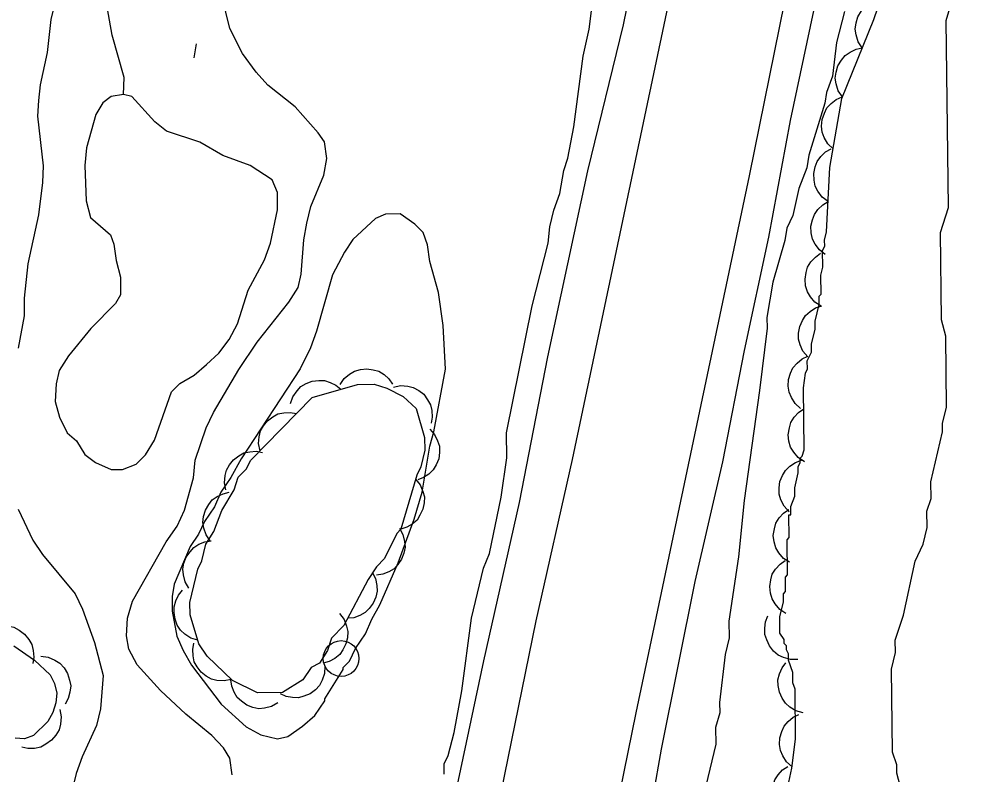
# Model space of a CAD drawing. Extents: x 282461 to 284471, y 5554090 to 5557646.
# Drawn here: x 283539.5 to 283592.3, y 5556943.7 to 5556986 of the extents above; entities that cross this region are included whole.
import ezdxf

# ---------------------------------------------------------------- set-up
doc = ezdxf.new("R2010")
doc.units = 0
for name, color, linetype in [('Niveau 2', 7, 'Continuous'), ('Niveau 21', 7, 'Continuous'), ('Niveau 3', 7, 'Continuous'), ('Niveau 36', 7, 'Continuous'), ('Niveau 4', 7, 'Continuous'), ('Niveau 44', 7, 'Continuous'), ('Niveau 7', 7, 'Continuous')]:
    doc.layers.add(name, color=color, linetype=linetype)

msp = doc.modelspace()

# ---------------------------------------------------------------- linework, layer by layer
at = {"layer": 'Niveau 2'}
for points in [[(283590.55, 5556936.39), (283588.61, 5556943.81), (283588.6, 5556944.27), (283588.36, 5556944.97), (283588.31, 5556949.62), (283588.53, 5556950.55), (283588.52, 5556951.25), (283588.97, 5556952.65), (283589.63, 5556955.67), (283590.08, 5556956.61), (283590.31, 5556957.54), (283590.29, 5556958.47), (283590.52, 5556959.17), (283590.51, 5556960.1), (283591.17, 5556962.9), (283591.17, 5556963.36), (283591.39, 5556964.29), (283591.34, 5556968.25), (283591.1, 5556969.17), (283591.04, 5556974.05), (283591.49, 5556975.45), (283591.37, 5556985.91), (283592.26, 5556988.94)], [(283563.27, 5556943.74), (283563.26, 5556944.33), (283563.49, 5556944.79), (283563.82, 5556946.08), (283564.26, 5556948.4), (283564.79, 5556952.48), (283565.46, 5556955.28), (283565.8, 5556956.09), (283566.46, 5556959.24), (283566.78, 5556961.45), (283566.76, 5556962.84), (283568.19, 5556969.95), (283569.08, 5556973.45), (283569.19, 5556974.38), (283569.41, 5556975.31), (283569.74, 5556976.24), (283569.96, 5556977.52), (283570.19, 5556978.22), (283570.52, 5556979.97), (283571.05, 5556983.93), (283571.38, 5556985.44), (283571.59, 5556987.07)], [(283585.67, 5556986.42), (283585.22, 5556984.68), (283585.01, 5556982.81), (283584.67, 5556981.88), (283584.57, 5556981.3), (283583.67, 5556978.38), (283583.56, 5556977.68), (283583.11, 5556976.52), (283582.78, 5556975), (283582.44, 5556974.3), (283582.33, 5556973.6), (283581.66, 5556971.27), (283581.33, 5556969.29), (283581.34, 5556968.71), (283580.92, 5556965.22), (283580.06, 5556959.05), (283579.75, 5556955.91), (283579.21, 5556952.3), (283579.22, 5556951.37), (283579, 5556950.44), (283578.68, 5556947.76), (283578.69, 5556947.18), (283578.46, 5556946.36), (283578.47, 5556945.43), (283577.92, 5556943.1)], [(283557.62, 5556949.61), (283557.62, 5556949.72), (283557.96, 5556950.07), (283558.3, 5556950.78), (283558.87, 5556951.6), (283559.21, 5556952.41), (283559.67, 5556953.23), (283560.69, 5556955.57), (283561.59, 5556958.02), (283562.04, 5556959.53), (283562.47, 5556962.1), (283562.69, 5556962.91), (283563.35, 5556966.41), (283563.21, 5556968.85), (283562.95, 5556970.7), (283562.47, 5556972.44), (283562.34, 5556973.37), (283562.1, 5556974.06), (283561.63, 5556974.52), (283560.81, 5556975.09), (283559.99, 5556975.08), (283559.42, 5556974.84), (283558.15, 5556973.67), (283557.69, 5556972.96), (283557.01, 5556971.68), (283556.12, 5556968.53), (283555.78, 5556967.6), (283555.21, 5556966.43), (283551.9, 5556961.39), (283551.33, 5556960.34), (283550.76, 5556959.52), (283550.42, 5556958.7), (283549.85, 5556957.88), (283549.51, 5556957.18), (283549.05, 5556956.48), (283548.15, 5556954.37), (283548.04, 5556953.68), (283548.05, 5556952.86), (283548.3, 5556951.47), (283548.65, 5556950.66), (283549.13, 5556949.85), (283550.78, 5556947.67), (283552.19, 5556946.4), (283553.01, 5556945.95), (283553.94, 5556945.73), (283554.52, 5556945.85), (283555.33, 5556946.44), (283556.02, 5556947.03), (283556.59, 5556947.85), (283556.59, 5556947.97), (283557.62, 5556949.61)]]:
    msp.add_lwpolyline(points, dxfattribs=at)
at = {"layer": 'Niveau 21'}
for points in [[(283576.74, 5557003.6), (283576.52, 5557002.21), (283575.15, 5556994.81), (283573.28, 5556985.67), (283571.29, 5556977.51), (283569.05, 5556967.09), (283567.46, 5556958.94), (283565.47, 5556950.09), (283562.05, 5556934.01), (283559.59, 5556921.26), (283558.37, 5556915.5), (283555.06, 5556896.11)], [(283532.51, 5556746.48), (283533.61, 5556757.06), (283534.72, 5556766.37), (283535.95, 5556775.73), (283537.78, 5556787.89), (283541.66, 5556811.54), (283545.79, 5556834.34), (283547.71, 5556844.41), (283549.72, 5556856.11), (283557.56, 5556898.03), (283564.31, 5556932.2), (283568.41, 5556952.33), (283570.45, 5556961.36), (283576.23, 5556988.79), (283577.59, 5556995.66), (283578.84, 5557002.53), (283578.96, 5557003.25)], [(283560.84, 5556880.1), (283566.77, 5556911.26), (283569.08, 5556922.96), (283574.02, 5556947.18), (283580.35, 5556977.22), (283585.13, 5557000.8), (283585.38, 5557002.24)], [(283566.74, 5556899.1), (283568.11, 5556906.32), (283570.21, 5556918.94), (283574.5, 5556939.85), (283575.43, 5556945.14), (283577.31, 5556954.52), (283578.86, 5556961.22), (283580.07, 5556967.45), (283581.44, 5556973.8), (283582.65, 5556980.32), (283584.7, 5556989.99), (283587.05, 5557001.98)]]:
    msp.add_lwpolyline(points, dxfattribs=at)
at = {"layer": 'Niveau 3'}
msp.add_line((283549.28, 5556983.82), (283549.4, 5556984.61), dxfattribs=at)
at = {"layer": 'Niveau 36'}
msp.add_circle((283557.499, 5556950.217), 1, dxfattribs=at)
at = {"layer": 'Niveau 4'}
for points in [[(283545.31, 5556981.78), (283545.36, 5556982.72), (283544.69, 5556985.09), (283544.38, 5556986.77), (283544.22, 5556990.44), (283544.03, 5556992.06), (283543.78, 5556993.34), (283543.36, 5556994.55), (283542.65, 5556996), (283542.34, 5556997.68), (283541.15, 5556999.53), (283540.85, 5557000.22), (283540.61, 5557000.92), (283540.18, 5557003.12), (283540.03, 5557006.2), (283540.36, 5557007.83), (283540.78, 5557009.26)], [(283550.88, 5556978.36), (283549.59, 5556979.1), (283547.72, 5556979.72), (283547.08, 5556980.24), (283545.78, 5556981.67), (283545.31, 5556981.78), (283544.62, 5556981.66), (283544.16, 5556981.31), (283543.76, 5556980.66), (283543.25, 5556978.79), (283543.15, 5556977.81), (283543.23, 5556975.83), (283543.47, 5556974.9), (283544.59, 5556973.93), (283544.77, 5556973.41), (283544.9, 5556972.48), (283545.14, 5556971.55), (283545.15, 5556970.56), (283544.87, 5556970.09), (283543.49, 5556968.68), (283542.23, 5556967.15), (283541.71, 5556966.33), (283541.55, 5556965.58), (283541.5, 5556964.59), (283541.74, 5556963.72), (283542.16, 5556962.85), (283542.69, 5556962.39), (283543.16, 5556961.64), (283543.75, 5556961.18), (283544.63, 5556960.79), (283545.27, 5556960.79), (283546.02, 5556961.09), (283546.54, 5556961.62), (283547.05, 5556962.44), (283548.01, 5556965.13), (283548.47, 5556965.6), (283549.28, 5556966.07), (283549.97, 5556966.66), (283550.66, 5556967.31), (283551.23, 5556968.07), (283551.69, 5556968.95), (283552.3, 5556970.82), (283553.21, 5556972.52), (283553.55, 5556973.45), (283553.94, 5556975.32), (283553.93, 5556976.3), (283553.63, 5556977), (283552.4, 5556977.8), (283550.88, 5556978.36)]]:
    msp.add_lwpolyline(points, dxfattribs=at)
at = {"layer": 'Niveau 44'}
for points in [[(283582.51, 5556943.03), (283582.73, 5556944.08), (283582.94, 5556945.71), (283582.91, 5556948.5), (283582.79, 5556948.85), (283582.78, 5556949.43), (283582.54, 5556950.12), (283582.54, 5556950.47), (283582.42, 5556950.7), (283582.42, 5556950.93), (283582.3, 5556951.05), (283582.3, 5556951.28), (283582.06, 5556951.63), (283582.05, 5556952.09), (283582.05, 5556952.56), (283582.27, 5556953.37), (283582.27, 5556953.84), (283582.38, 5556953.96), (283582.37, 5556954.77), (283582.49, 5556954.89), (283582.46, 5556956.86), (283582.58, 5556956.98), (283582.56, 5556958.26), (283582.68, 5556958.26), (283582.67, 5556958.73), (283582.9, 5556959.31), (283582.89, 5556959.77), (283583.09, 5556960.6), (283583.08, 5556960.95), (283583.2, 5556961.19), (283583.19, 5556961.42), (283583.31, 5556961.54), (283583.42, 5556961.89), (283583.38, 5556965.37), (283583.49, 5556966.19), (283583.6, 5556966.42), (283583.59, 5556966.88), (283583.82, 5556967.35), (283583.82, 5556967.82), (283584.04, 5556968.63), (283584.03, 5556969.1), (283584.26, 5556970.03), (283584.25, 5556970.49), (283584.36, 5556970.61), (283584.35, 5556971.66), (283584.46, 5556972.12), (283584.45, 5556973.05), (283584.57, 5556973.29), (283584.56, 5556973.63), (283584.67, 5556974.1), (283584.86, 5556977.7), (283585.52, 5556981.55), (283587.32, 5556985.98), (283589.35, 5556991.93)], [(283586.67, 5556984.38), (283586.44, 5556984.73), (283586.33, 5556985.11), (283586.27, 5556985.43), (283586.32, 5556985.78), (283586.42, 5556986.12), (283586.62, 5556986.45), (283586.82, 5556986.7), (283587.11, 5556986.9), (283587.44, 5556987.05), (283587.79, 5556987.13)], [(283585.56, 5556981.64), (283585.33, 5556981.98), (283585.21, 5556982.37), (283585.16, 5556982.69), (283585.2, 5556983.03), (283585.31, 5556983.38), (283585.51, 5556983.7), (283585.71, 5556983.96), (283585.99, 5556984.15), (283586.32, 5556984.31), (283586.67, 5556984.38)], [(283585.04, 5556978.73), (283584.74, 5556979.02), (283584.54, 5556979.37), (283584.42, 5556979.67), (283584.39, 5556980.01), (283584.42, 5556980.38), (283584.55, 5556980.73), (283584.69, 5556981.03), (283584.92, 5556981.28), (283585.21, 5556981.5), (283585.54, 5556981.65)], [(283584.76, 5556975.79), (283584.43, 5556976.04), (283584.19, 5556976.36), (283584.04, 5556976.65), (283583.97, 5556976.99), (283583.96, 5556977.35), (283584.04, 5556977.72), (283584.14, 5556978.03), (283584.35, 5556978.31), (283584.61, 5556978.56), (283584.92, 5556978.74)], [(283584.6, 5556972.83), (283584.27, 5556973.08), (283584.04, 5556973.41), (283583.88, 5556973.69), (283583.81, 5556974.03), (283583.8, 5556974.4), (283583.88, 5556974.77), (283583.99, 5556975.07), (283584.19, 5556975.35), (283584.46, 5556975.61), (283584.76, 5556975.79)], [(283584.37, 5556969.93), (283584.02, 5556970.15), (283583.77, 5556970.46), (283583.6, 5556970.74), (283583.5, 5556971.07), (283583.47, 5556971.44), (283583.53, 5556971.81), (283583.61, 5556972.12), (283583.8, 5556972.41), (283584.05, 5556972.68), (283584.34, 5556972.89)], [(283583.62, 5556967.09), (283583.35, 5556967.41), (283583.19, 5556967.77), (283583.1, 5556968.09), (283583.1, 5556968.43), (283583.17, 5556968.79), (283583.33, 5556969.13), (283583.49, 5556969.41), (283583.75, 5556969.64), (283584.06, 5556969.83), (283584.4, 5556969.95)], [(283583.22, 5556964.2), (283582.92, 5556964.48), (283582.71, 5556964.82), (283582.58, 5556965.12), (283582.53, 5556965.46), (283582.55, 5556965.83), (283582.66, 5556966.19), (283582.79, 5556966.48), (283583.02, 5556966.75), (283583.3, 5556966.98), (283583.62, 5556967.14)], [(283557.44, 5556965.54), (283557.67, 5556965.88), (283557.97, 5556966.13), (283558.25, 5556966.3), (283558.58, 5556966.39), (283558.93, 5556966.43), (283559.3, 5556966.37), (283559.61, 5556966.29), (283559.9, 5556966.1), (283560.17, 5556965.86), (283560.37, 5556965.57)], [(283554.67, 5556964.48), (283554.8, 5556964.86), (283555.03, 5556965.19), (283555.24, 5556965.43), (283555.54, 5556965.6), (283555.87, 5556965.73), (283556.25, 5556965.77), (283556.56, 5556965.77), (283556.89, 5556965.67), (283557.21, 5556965.51), (283557.48, 5556965.28)], [(283560.84, 5556957.45), (283560.61, 5556957.21), (283559.93, 5556955.81), (283559.47, 5556955.34), (283559.01, 5556954.64), (283557.65, 5556952.07), (283556.96, 5556951.36), (283556.73, 5556950.66), (283556.28, 5556949.96), (283555.82, 5556949.72), (283555.36, 5556949.02), (283554.21, 5556948.31), (283552.81, 5556948.29), (283551.41, 5556948.98), (283550, 5556950.35), (283549.53, 5556951.04), (283549.04, 5556952.66), (283549.03, 5556953.36), (283549.48, 5556955.22), (283549.7, 5556955.69), (283549.93, 5556956.62), (283550.38, 5556957.33), (283550.83, 5556958.49), (283551.52, 5556959.66), (283551.74, 5556960.36), (283552.2, 5556960.83), (283552.43, 5556961.3), (283555.87, 5556964.82), (283558.42, 5556965.55), (283559.35, 5556965.56), (283560.05, 5556965.34), (283560.98, 5556964.88), (283561.69, 5556964.2), (283562.17, 5556962.58), (283562.18, 5556961.88), (283561.96, 5556960.95), (283561.73, 5556960.48), (283560.84, 5556957.45)], [(283560.43, 5556965.4), (283560.83, 5556965.49), (283561.23, 5556965.46), (283561.54, 5556965.39), (283561.84, 5556965.22), (283562.12, 5556965), (283562.34, 5556964.7), (283562.51, 5556964.42), (283562.58, 5556964.09), (283562.6, 5556963.73), (283562.54, 5556963.38)], [(283552.96, 5556961.84), (283552.88, 5556962.24), (283552.91, 5556962.63), (283552.99, 5556962.95), (283553.15, 5556963.24), (283553.38, 5556963.52), (283553.68, 5556963.74), (283553.96, 5556963.9), (283554.29, 5556963.97), (283554.65, 5556963.99), (283555, 5556963.93)], [(283583.43, 5556961.23), (283583.08, 5556961.46), (283582.83, 5556961.77), (283582.65, 5556962.05), (283582.56, 5556962.38), (283582.53, 5556962.74), (283582.59, 5556963.12), (283582.67, 5556963.43), (283582.86, 5556963.72), (283583.1, 5556963.99), (283583.39, 5556964.19)], [(283562.46, 5556963.05), (283562.73, 5556962.75), (283562.9, 5556962.4), (283563, 5556962.09), (283563.01, 5556961.75), (283562.96, 5556961.39), (283562.82, 5556961.05), (283562.66, 5556960.77), (283562.41, 5556960.54), (283562.11, 5556960.34), (283561.79, 5556960.21)], [(283551.05, 5556959.66), (283550.97, 5556960.05), (283551.01, 5556960.45), (283551.08, 5556960.76), (283551.25, 5556961.06), (283551.48, 5556961.34), (283551.78, 5556961.56), (283552.05, 5556961.72), (283552.39, 5556961.79), (283552.75, 5556961.81), (283553.09, 5556961.74)], [(283582.57, 5556958.43), (283582.29, 5556958.74), (283582.12, 5556959.1), (283582.02, 5556959.41), (283582.01, 5556959.76), (283582.06, 5556960.12), (283582.21, 5556960.46), (283582.37, 5556960.74), (283582.62, 5556960.98), (283582.93, 5556961.18), (283583.26, 5556961.31)], [(283561.66, 5556960.25), (283561.92, 5556959.94), (283562.07, 5556959.57), (283562.16, 5556959.26), (283562.15, 5556958.92), (283562.08, 5556958.57), (283561.91, 5556958.23), (283561.75, 5556957.96), (283561.48, 5556957.74), (283561.17, 5556957.56), (283560.84, 5556957.45)], [(283550.17, 5556956.8), (283549.94, 5556957.13), (283549.82, 5556957.51), (283549.76, 5556957.83), (283549.8, 5556958.17), (283549.9, 5556958.51), (283550.09, 5556958.83), (283550.28, 5556959.09), (283550.56, 5556959.28), (283550.89, 5556959.44), (283551.23, 5556959.52)], [(283582.6, 5556955.6), (283582.26, 5556955.82), (283582, 5556956.13), (283581.83, 5556956.41), (283581.73, 5556956.74), (283581.69, 5556957.1), (283581.75, 5556957.48), (283581.83, 5556957.79), (283582.02, 5556958.08), (283582.26, 5556958.35), (283582.56, 5556958.56)], [(283560.76, 5556957.51), (283560.96, 5556957.16), (283561.05, 5556956.77), (283561.08, 5556956.45), (283561.01, 5556956.11), (283560.88, 5556955.78), (283560.67, 5556955.47), (283560.46, 5556955.24), (283560.16, 5556955.06), (283559.83, 5556954.93), (283559.48, 5556954.88)], [(283548.98, 5556954.16), (283548.77, 5556954.51), (283548.68, 5556954.89), (283548.64, 5556955.21), (283548.7, 5556955.55), (283548.83, 5556955.88), (283549.04, 5556956.19), (283549.25, 5556956.43), (283549.54, 5556956.61), (283549.87, 5556956.75), (283550.22, 5556956.8)], [(283582.4, 5556952.74), (283582.05, 5556952.96), (283581.79, 5556953.27), (283581.62, 5556953.55), (283581.53, 5556953.88), (283581.49, 5556954.25), (283581.55, 5556954.62), (283581.63, 5556954.93), (283581.82, 5556955.22), (283582.07, 5556955.49), (283582.36, 5556955.7)], [(283559.23, 5556955.05), (283559.42, 5556954.69), (283559.49, 5556954.3), (283559.51, 5556953.98), (283559.44, 5556953.65), (283559.3, 5556953.31), (283559.07, 5556953.02), (283558.85, 5556952.79), (283558.55, 5556952.62), (283558.21, 5556952.5), (283557.86, 5556952.47)], [(283549.47, 5556951.24), (283549.08, 5556951.36), (283548.75, 5556951.58), (283548.51, 5556951.8), (283548.33, 5556952.09), (283548.2, 5556952.42), (283548.15, 5556952.79), (283548.15, 5556953.11), (283548.24, 5556953.44), (283548.4, 5556953.76), (283548.62, 5556954.04)], [(283557.41, 5556952.73), (283557.66, 5556952.4), (283557.8, 5556952.03), (283557.87, 5556951.72), (283557.85, 5556951.38), (283557.77, 5556951.03), (283557.6, 5556950.7), (283557.42, 5556950.44), (283557.15, 5556950.22), (283556.83, 5556950.05), (283556.5, 5556949.95)], [(283583.07, 5556950.16), (283582.65, 5556950.16), (283582.27, 5556950.27), (283581.97, 5556950.41), (283581.71, 5556950.63), (283581.48, 5556950.92), (283581.32, 5556951.26), (283581.22, 5556951.56), (283581.21, 5556951.91), (283581.26, 5556952.27), (283581.39, 5556952.6)], [(283538.03, 5556951.97), (283538.44, 5556952.06), (283538.84, 5556952.04), (283539.17, 5556951.97), (283539.48, 5556951.81), (283539.77, 5556951.58), (283540.01, 5556951.28), (283540.18, 5556951), (283540.26, 5556950.66), (283540.29, 5556950.29), (283540.24, 5556949.94)], [(283539.17, 5556950.92), (283540.34, 5556950.13), (283541.21, 5556949.31), (283541.46, 5556948.82), (283541.58, 5556948.28), (283541.53, 5556947.74), (283541.37, 5556947.2), (283541.09, 5556946.7), (283540.28, 5556945.9), (283539.78, 5556945.72), (283539.25, 5556945.76)], [(283551.35, 5556949.04), (283550.95, 5556948.96), (283550.55, 5556948.99), (283550.24, 5556949.07), (283549.94, 5556949.23), (283549.66, 5556949.46), (283549.44, 5556949.76), (283549.28, 5556950.04), (283549.21, 5556950.37), (283549.19, 5556950.73), (283549.25, 5556951.08)], [(283540.69, 5556950.34), (283541.1, 5556950.29), (283541.47, 5556950.12), (283541.75, 5556949.95), (283541.99, 5556949.69), (283542.18, 5556949.37), (283542.3, 5556949.01), (283542.36, 5556948.69), (283542.32, 5556948.34), (283542.22, 5556947.98), (283542.05, 5556947.66)], [(283556.59, 5556949.78), (283556.57, 5556949.37), (283556.44, 5556949), (283556.29, 5556948.71), (283556.06, 5556948.46), (283555.77, 5556948.25), (283555.42, 5556948.11), (283555.12, 5556948.02), (283554.78, 5556948.03), (283554.42, 5556948.1), (283554.1, 5556948.24)], [(283583.36, 5556947.18), (283582.96, 5556947.29), (283582.62, 5556947.5), (283582.37, 5556947.71), (283582.18, 5556948), (283582.03, 5556948.33), (283581.97, 5556948.7), (283581.95, 5556949.03), (283582.04, 5556949.36), (283582.19, 5556949.7), (283582.4, 5556949.98)], [(283553.95, 5556947.73), (283553.6, 5556947.53), (283553.21, 5556947.44), (283552.89, 5556947.41), (283552.56, 5556947.48), (283552.22, 5556947.61), (283551.92, 5556947.83), (283551.68, 5556948.04), (283551.51, 5556948.33), (283551.38, 5556948.67), (283551.33, 5556949.02)], [(283541.75, 5556947.36), (283541.83, 5556946.95), (283541.79, 5556946.54), (283541.71, 5556946.22), (283541.53, 5556945.92), (283541.29, 5556945.64), (283540.97, 5556945.42), (283540.69, 5556945.26), (283540.34, 5556945.19), (283539.97, 5556945.18), (283539.62, 5556945.25)], [(283582.74, 5556944.16), (283582.43, 5556944.43), (283582.22, 5556944.77), (283582.09, 5556945.07), (283582.04, 5556945.41), (283582.06, 5556945.78), (283582.17, 5556946.14), (283582.29, 5556946.44), (283582.52, 5556946.7), (283582.8, 5556946.93), (283583.12, 5556947.09)], [(283582.53, 5556941.22), (283582.19, 5556941.45), (283581.93, 5556941.76), (283581.76, 5556942.03), (283581.67, 5556942.37), (283581.63, 5556942.73), (283581.69, 5556943.1), (283581.77, 5556943.42), (283581.96, 5556943.71), (283582.21, 5556943.98), (283582.5, 5556944.18)]]:
    msp.add_lwpolyline(points, dxfattribs=at)
at = {"layer": 'Niveau 7'}
for points in [[(283551.98, 5556984.07), (283551.26, 5556985.46), (283550.83, 5556987.32)], [(283541.47, 5556986.91), (283541.25, 5556985.98), (283541.04, 5556984.12), (283540.65, 5556982.31), (283540.55, 5556981.44), (283540.5, 5556980.57), (283540.82, 5556977.78), (283540.78, 5556976.85), (283540.56, 5556975.04), (283539.96, 5556972.3), (283539.75, 5556970.38), (283539.76, 5556969.39), (283539.43, 5556967.59)], [(283551.4, 5556943.71), (283551.27, 5556944.64), (283550.92, 5556945.22), (283550.27, 5556945.91), (283548.8, 5556947.11), (283547.39, 5556948.43), (283546.09, 5556949.87), (283545.62, 5556950.74), (283545.49, 5556951.49), (283545.54, 5556952.48), (283545.82, 5556953.42), (283547.7, 5556956.75), (283548.33, 5556957.63), (283548.73, 5556958.51), (283549.23, 5556960.32), (283549.33, 5556961.31), (283549.95, 5556963.12), (283550.35, 5556963.99), (283551.77, 5556966.39), (283552.8, 5556967.92), (283554.58, 5556970.15), (283555.09, 5556970.97), (283555.26, 5556971.73), (283555.41, 5556973.65), (283555.58, 5556974.58), (283555.8, 5556975.51), (283556.53, 5556977.26), (283556.7, 5556978.2), (283556.57, 5556979.13), (283556.21, 5556979.64), (283554.92, 5556981.08), (283553.39, 5556982.29), (283552.74, 5556983.03), (283551.98, 5556984.07)], [(283539.42, 5556958.57), (283540.25, 5556956.84), (283540.79, 5556956.03), (283542.61, 5556953.84), (283543.03, 5556952.98), (283543.69, 5556951.12), (283544.18, 5556949.27), (283544.03, 5556947.41), (283543.81, 5556946.47), (283543.01, 5556944.72), (283542.67, 5556943.78), (283542.45, 5556942.85)]]:
    msp.add_lwpolyline(points, dxfattribs=at)

doc.saveas('drawing.dxf')
